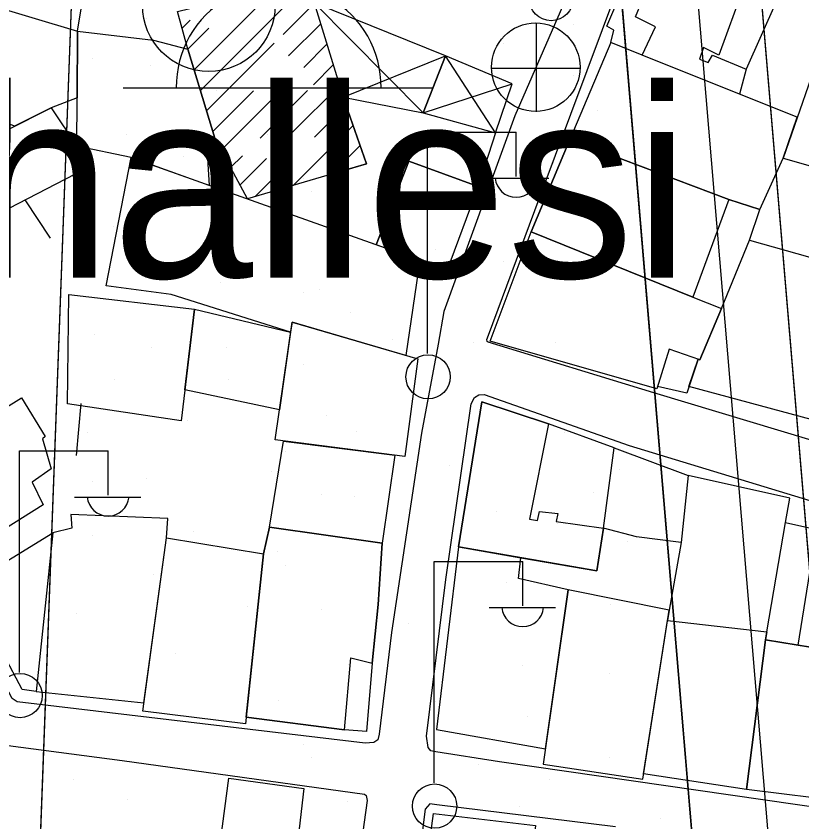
# Model space of a CAD drawing. Extents: x 417997 to 421451, y 4451742 to 4455216.
# Drawn here: x 419921 to 419983.1, y 4452369.6 to 4452433.3 of the extents above; entities that cross this region are included whole.
import ezdxf

# ---------------------------------------------------------------- set-up
doc = ezdxf.new("R2010")
doc.units = 0
for name, color, linetype in [('ADA', 7, 'Continuous'), ('ADAKENARI', 7, 'Continuous'), ('B_Dini tesis', 7, 'Continuous'), ('B_Mesken', 7, 'Continuous'), ('B_Sundurma', 7, 'Continuous'), ('B_Tarama', 7, 'Continuous'), ('B_Teras', 7, 'Continuous'), ('Default', 7, 'Continuous'), ('KALDIRIM', 7, 'Continuous'), ('PL_REKRASYON', 7, 'Continuous'), ('PL_TİCT', 7, 'Continuous'), ('S_Cami_Mescid', 7, 'Continuous'), ('S_Elektrik_Diregi', 7, 'Continuous'), ('S_Minare', 7, 'Continuous'), ('S_Rogar_Kapagi', 7, 'Continuous'), ('Sinir_Duvar_tek_tarafa_ait', 7, 'Continuous'), ('TR_PARKALANI', 7, 'Continuous'), ('TR_TİCT', 7, 'Continuous'), ('Y_Bucak_Koy', 7, 'Continuous'), ('Yol_Sose', 7, 'Continuous')]:
    doc.layers.add(name, color=color, linetype=linetype)

# ---------------------------------------------------------------- blocks, each defined once
blk = doc.blocks.new('POINT_DISPLAY')
at = {"layer": 'Default'}
blk.add_line((0, 0), (0, 0), dxfattribs=at)

msp = doc.modelspace()

# ---------------------------------------------------------------- linework, layer by layer
at = {"layer": 'ADA'}
msp.add_line((419979.539, 4452438.792), (419988.021, 4452338.142), dxfattribs=at)
msp.add_line((419979.539, 4452438.792), (419988.021, 4452338.142), dxfattribs=at)
at = {"layer": 'ADAKENARI'}
for p, q in [((419926.714, 4452470.9), (419922.033, 4452345.065)), ((419926.714, 4452470.9), (419922.033, 4452345.065)), ((419968.578, 4452437.869), (419976.956, 4452338.441)), ((419968.578, 4452437.869), (419976.956, 4452338.441))]:
    msp.add_line(p, q, dxfattribs=at)
at = {"layer": 'B_Dini tesis'}
msp.add_lwpolyline([(419934.575, 4452430.7), (419933.744, 4452433.668), (419941.669, 4452435.619), (419944.556, 4452434.366), (419946.848, 4452426.903), (419948.69, 4452421.636), (419939.268, 4452418.859), (419936.703, 4452423.65)], close=True, dxfattribs=at)
at = {"layer": 'B_Mesken'}
for points in [[(419920.549, 4452441.845), (419918.49, 4452442.516), (419917.162, 4452438.198), (419919.033, 4452437.54), (419918.331, 4452434.363), (419925.832, 4452432.114), (419927.185, 4452440.314), (419925.997, 4452440.742), (419925.801, 4452440.145)], [(419981.08, 4452434.438), (419978.697, 4452429.129), (419978.162, 4452427.129), (419970.479, 4452430.229), (419967.996, 4452431.22), (419968.241, 4452432.202), (419967.697, 4452432.517), (419970.329, 4452438.719), (419971.944, 4452438.12), (419978.461, 4452435.509)], [(419993.93, 4452432.793), (419986.238, 4452435.392), (419981.61, 4452422.078), (419983.943, 4452421.431), (419985.037, 4452424.337), (419990.442, 4452422.732), (419992.454, 4452428.772)], [(419920.863, 4452424.615), (419917.374, 4452426.008), (419915.462, 4452426.687), (419916.593, 4452429.325), (419914.28, 4452429.999), (419915.062, 4452432.416), (419916.818, 4452431.855), (419918.331, 4452434.363), (419925.832, 4452432.114), (419925.804, 4452426.853), (419923.767, 4452426.069)], [(419934.575, 4452430.7), (419936.703, 4452423.65), (419936.021, 4452423.77), (419936.259, 4452419.93), (419930.078, 4452422.129), (419925.783, 4452423.038), (419925.804, 4452426.853), (419925.832, 4452432.114), (419931.853, 4452431.404)], [(419979.785, 4452418.021), (419981.61, 4452422.078), (419982.74, 4452425.331), (419978.162, 4452427.129), (419970.479, 4452430.229), (419967.996, 4452431.22), (419964.75, 4452423.554), (419977.317, 4452418.805)], [(419958.896, 4452424.089), (419957.526, 4452419.848), (419952.043, 4452421.835), (419949.448, 4452415.237), (419945.659, 4452416.585), (419946.977, 4452421.131), (419948.69, 4452421.636), (419946.848, 4452426.903), (419953.175, 4452425.677)], [(419923.767, 4452426.069), (419925.783, 4452423.038), (419925.779, 4452422.31), (419926.365, 4452421.197), (419912.181, 4452413.853), (419909.538, 4452418.547), (419915.527, 4452421.672), (419916.009, 4452422.129), (419916.719, 4452422.54)], [(419978.972, 4452415.587), (419979.785, 4452418.021), (419977.317, 4452418.805), (419964.75, 4452423.554), (419961.71, 4452416.253), (419974.494, 4452411.098), (419976.741, 4452410.185)], [(419942.691, 4452408.335), (419933.249, 4452411.299), (419928.114, 4452411.975), (419930.078, 4452422.129), (419952.894, 4452414.011), (419951.808, 4452406.482), (419942.805, 4452409.125)], [(419952.894, 4452414.011), (419949.448, 4452415.237), (419952.043, 4452421.835), (419957.526, 4452419.848), (419955.007, 4452413.105), (419952.894, 4452414.011)], [(419974.901, 4452406.197), (419973.997, 4452403.509), (419971.7, 4452404.021), (419971.645, 4452403.841), (419958.472, 4452407.609), (419961.71, 4452416.253), (419974.494, 4452411.098), (419976.741, 4452410.185), (419975.034, 4452406.15)], [(419983.841, 4452401.428), (419974.174, 4452404.037), (419974.901, 4452406.197), (419975.034, 4452406.15), (419976.741, 4452410.185), (419978.972, 4452415.587), (419987.471, 4452413.194)], [(419935.101, 4452410.152), (419934.041, 4452401.311), (419925.06, 4452402.665), (419925.146, 4452411.3)], [(419935.101, 4452410.152), (419942.691, 4452408.335), (419941.804, 4452402.174), (419934.335, 4452403.768)], [(419942.805, 4452409.125), (419952.748, 4452406.206), (419951.715, 4452398.501), (419941.463, 4452399.805)], [(419911.968, 4452397.256), (419921.427, 4452403.124), (419923.28, 4452400.082), (419923.077, 4452399.88), (419923.762, 4452397.515), (419922.267, 4452396.466), (419923.123, 4452394.683), (419915.857, 4452390.103)], [(419968.262, 4452399.174), (419963.071, 4452401.086), (419957.805, 4452402.824), (419955.954, 4452391.342), (419960.883, 4452390.49), (419966.888, 4452389.453), (419967.433, 4452392.819)], [(419941.026, 4452392.906), (419942.122, 4452399.721), (419950.931, 4452398.601), (419949.924, 4452391.655)], [(419968.262, 4452399.174), (419974.123, 4452397.002), (419973.554, 4452391.699), (419970.029, 4452392.157), (419967.433, 4452392.819)], [(419973.554, 4452391.699), (419972.607, 4452386.351), (419972.48, 4452385.543), (419980.327, 4452384.644), (419981.809, 4452393.285), (419982.15, 4452395.199), (419974.123, 4452397.002)], [(419932.885, 4452392.066), (419932.98, 4452393.592), (419925.328, 4452393.916), (419925.394, 4452392.826), (419923.891, 4452392.472), (419922.569, 4452379.91), (419931.096, 4452379.03)], [(419980.216, 4452383.999), (419980.327, 4452384.644), (419981.809, 4452393.285), (419989.466, 4452391.56), (419989.101, 4452389.709), (419987.993, 4452382.742), (419982.819, 4452383.578)], [(419949.126, 4452382.16), (419948.679, 4452376.752), (419946.954, 4452376.877), (419939.181, 4452377.887), (419940.553, 4452390.803), (419941.026, 4452392.906), (419949.924, 4452391.655), (419949.617, 4452386.786)], [(419922.569, 4452379.91), (419921.472, 4452380.081), (419917.09, 4452388.299), (419923.891, 4452392.472)], [(419932.885, 4452392.066), (419940.553, 4452390.803), (419939.125, 4452377.356), (419931.004, 4452378.363)], [(419964.622, 4452387.956), (419960.709, 4452388.846), (419960.883, 4452390.49), (419955.954, 4452391.342), (419954.223, 4452376.923), (419962.835, 4452375.389)], [(419972.607, 4452386.351), (419964.622, 4452387.956), (419962.662, 4452374.174), (419970.519, 4452372.998)], [(419972.48, 4452385.543), (419980.327, 4452384.644), (419980.216, 4452383.999), (419978.731, 4452372.181), (419970.582, 4452373.404)], [(419987.993, 4452382.742), (419986.814, 4452371.176), (419978.731, 4452372.181), (419980.216, 4452383.999)], [(419953.984, 4452370.272), (419962.059, 4452369.325), (419960.095, 4452353.258), (419951.82, 4452354.263)]]:
    msp.add_lwpolyline(points, close=True, dxfattribs=at)
at = {"layer": 'B_Sundurma'}
for p, q in [((419953.175, 4452425.677), (419944.556, 4452434.366)), ((419946.848, 4452426.903), (419954.92, 4452430.161)), ((419958.896, 4452424.089), (419954.92, 4452430.161)), ((419953.175, 4452425.677), (419960.191, 4452427.967))]:
    msp.add_line(p, q, dxfattribs=at)
for points in [[(419946.848, 4452426.903), (419953.175, 4452425.677), (419954.92, 4452430.161), (419944.556, 4452434.366)], [(419953.175, 4452425.677), (419958.896, 4452424.089), (419960.191, 4452427.967), (419954.92, 4452430.161)]]:
    msp.add_lwpolyline(points, close=True, dxfattribs=at)
at = {"layer": 'B_Tarama'}
for p, q in [((419935.067, 4452429.071), (419941.597, 4452435.601)), ((419935.559, 4452427.442), (419943.11, 4452434.993)), ((419942.093, 4452431.854), (419944.567, 4452434.329)), ((419934.111, 4452432.358), (419934.751, 4452432.998)), ((419934.575, 4452430.7), (419936.224, 4452432.35)), ((419942.519, 4452430.159), (419945.066, 4452432.706)), ((419936.051, 4452425.812), (419941.398, 4452431.16)), ((419943.74, 4452429.259), (419945.564, 4452431.083)), ((419944.492, 4452427.889), (419946.063, 4452429.46)), ((419942.798, 4452424.074), (419946.561, 4452427.837)), ((419936.543, 4452424.183), (419939.753, 4452427.393)), ((419937.201, 4452422.72), (419941.965, 4452427.483)), ((419940.276, 4452423.674), (419944.023, 4452427.421)), ((419944.585, 4452423.739), (419947.081, 4452426.236)), ((419942.894, 4452419.928), (419947.631, 4452424.664)), ((419945.902, 4452420.814), (419948.18, 4452423.092)), ((419937.941, 4452421.338), (419938.876, 4452422.273)), ((419938.681, 4452419.957), (419940.77, 4452422.046)), ((419939.886, 4452419.041), (419942.739, 4452421.894))]:
    msp.add_line(p, q, dxfattribs=at)
at = {"layer": 'B_Teras'}
for points in [[(419978.461, 4452435.509), (419976.546, 4452430.224), (419975.315, 4452430.834), (419975.003, 4452429.917), (419975.694, 4452429.65), (419976.04, 4452430.232), (419978.697, 4452429.129), (419978.162, 4452427.129), (419970.479, 4452430.229), (419971.523, 4452432.467), (419969.958, 4452433.26), (419971.944, 4452438.12)], [(419961.71, 4452416.253), (419964.75, 4452423.554), (419977.317, 4452418.805), (419974.494, 4452411.098)], [(419974.494, 4452411.098), (419976.741, 4452410.185), (419975.034, 4452406.15), (419972.623, 4452406.989), (419971.645, 4452403.841), (419958.472, 4452407.609), (419961.71, 4452416.253)], [(419963.071, 4452401.086), (419961.56, 4452393.548), (419962.202, 4452393.429), (419962.355, 4452394.154), (419963.818, 4452393.99), (419963.686, 4452393.365), (419967.433, 4452392.819), (419966.888, 4452389.453), (419955.954, 4452391.342), (419957.805, 4452402.824)], [(419939.181, 4452377.887), (419946.954, 4452376.877), (419947.45, 4452382.57), (419949.126, 4452382.16), (419949.617, 4452386.786), (419949.924, 4452391.655), (419941.026, 4452392.906), (419940.553, 4452390.803)], [(419982.819, 4452383.578), (419983.975, 4452390.811), (419989.101, 4452389.709), (419987.993, 4452382.742)], [(419936.361, 4452356.15), (419935.586, 4452356.271), (419937.794, 4452373.068), (419943.739, 4452372.238), (419941.774, 4452355.38), (419940.029, 4452355.63)]]:
    msp.add_lwpolyline(points, close=True, dxfattribs=at)
at = {"layer": 'KALDIRIM'}
msp.add_line((419974.557, 4452438.373), (419983.017, 4452337.978), dxfattribs=at)
msp.add_line((419974.557, 4452438.373), (419983.017, 4452337.978), dxfattribs=at)
at = {"layer": 'PL_REKRASYON'}
for points in [[(419934.651, 4452684.289), (419933.208, 4452645.511), (419929.094, 4452534.889), (419927.346, 4452487.893), (419926.714, 4452470.9), (419922.033, 4452345.065)], [(419934.651, 4452684.289), (419933.208, 4452645.511), (419929.094, 4452534.889), (419927.346, 4452487.893), (419926.714, 4452470.9), (419922.033, 4452345.065)], [(419976.956, 4452338.441), (419968.578, 4452437.869), (419964.61, 4452484.96), (419950.937, 4452647.374)], [(419976.956, 4452338.441), (419968.578, 4452437.869), (419964.61, 4452484.96), (419950.937, 4452647.374)]]:
    msp.add_lwpolyline(points, dxfattribs=at)
at = {"layer": 'PL_TİCT'}
msp.add_lwpolyline([(420026.632, 4452326.872), (420033.529, 4452442.945), (419979.035, 4452444.778), (419979.539, 4452438.792), (419988.021, 4452338.142), (419987.912, 4452332.224), (420026.632, 4452326.872)], dxfattribs=at)
msp.add_lwpolyline([(420026.632, 4452326.872), (420033.529, 4452442.945), (419979.035, 4452444.778), (419979.539, 4452438.792), (419988.021, 4452338.142), (419987.912, 4452332.224), (420026.632, 4452326.872)], dxfattribs=at)
at = {"layer": 'S_Cami_Mescid'}
msp.add_line((419929.455, 4452427.638), (419953.955, 4452427.638), dxfattribs=at)
msp.add_arc((419941.743, 4452427.715), 8.097, 359.45576, 180.54424, dxfattribs=at)
at = {"layer": 'S_Elektrik_Diregi'}
for p, q in [((419953.516, 4452406.63), (419953.516, 4452424.13)), ((419953.516, 4452424.13), (419960.516, 4452424.13)), ((419960.516, 4452420.63), (419960.516, 4452424.13)), ((419957.856, 4452420.49), (419963.106, 4452420.49)), ((419921.263, 4452381.431), (419921.263, 4452398.932)), ((419921.263, 4452398.932), (419928.263, 4452398.932)), ((419928.263, 4452395.432), (419928.263, 4452398.932)), ((419925.603, 4452395.292), (419930.853, 4452395.292)), ((419954.036, 4452372.692), (419954.036, 4452390.192)), ((419954.036, 4452390.192), (419961.036, 4452390.192)), ((419961.036, 4452386.692), (419961.036, 4452390.192)), ((419958.376, 4452386.552), (419963.626, 4452386.552))]:
    msp.add_line(p, q, dxfattribs=at)
for centre in [(419963.282, 4452434.696), (419953.552, 4452404.794), (419921.299, 4452379.596), (419954.072, 4452370.856)]:
    msp.add_circle(centre, 1.75, dxfattribs=at)
for centre in [(419960.516, 4452420.643), (419928.264, 4452395.444), (419961.036, 4452386.705)]:
    msp.add_arc(centre, 1.658, 184.83843, 355.14641, dxfattribs=at)
at = {"layer": 'S_Minare'}
msp.add_circle((419936.221, 4452434.185), 5.25, dxfattribs=at)
at = {"layer": 'S_Rogar_Kapagi'}
for p, q in [((419962.118, 4452425.739), (419962.118, 4452432.739)), ((419958.548, 4452429.204), (419965.548, 4452429.204))]:
    msp.add_line(p, q, dxfattribs=at)
msp.add_circle((419962.065, 4452429.268), 3.5, dxfattribs=at)
at = {"layer": 'Sinir_Duvar_tek_tarafa_ait'}
for points in [[(419923.711, 4452415.756), (419921.709, 4452418.786)], [(419925.76, 4452398.566), (419926.131, 4452402.682)]]:
    msp.add_lwpolyline(points, dxfattribs=at)
at = {"layer": 'TR_TİCT'}
msp.add_lwpolyline([(419979.539, 4452438.792), (419988.021, 4452338.142), (419987.912, 4452332.224), (420026.632, 4452326.872), (420033.529, 4452442.945), (419979.035, 4452444.778), (419979.539, 4452438.792)], dxfattribs=at)
msp.add_lwpolyline([(419979.539, 4452438.792), (419988.021, 4452338.142), (419987.912, 4452332.224), (420026.632, 4452326.872), (420033.529, 4452442.945), (419979.035, 4452444.778), (419979.539, 4452438.792)], dxfattribs=at)
at = {"layer": 'Yol_Sose'}
for points in [[(419914.541, 4452472.896), (419916.625, 4452478.029), (419916.748, 4452478.122), (419917.056, 4452478.158), (419936.146, 4452470.967), (419955.59, 4452463.228), (419972.442, 4452456.447), (419972.781, 4452456.117), (419972.961, 4452455.581), (419972.594, 4452454.113), (419967.588, 4452441.903), (419960.402, 4452425.437), (419954.813, 4452409.959), (419954.352, 4452407.38), (419953.046, 4452400.331)], [(419953.046, 4452400.331), (419950.664, 4452384.578), (419949.679, 4452376.533), (419949.589, 4452376.09), (419949.269, 4452375.895), (419948.582, 4452375.843), (419934.617, 4452377.494), (419921.086, 4452379.113), (419920.683, 4452379.375), (419914.193, 4452391.605), (419904.313, 4452408.842), (419895.714, 4452423.272), (419895.664, 4452423.595), (419895.724, 4452424.419), (419904.295, 4452447.012), (419914.614, 4452473.075)], [(419986.359, 4452399.011), (419971.387, 4452403.54), (419958.297, 4452407.526), (419958.213, 4452407.576), (419958.213, 4452407.576), (419958.211, 4452407.75), (419958.323, 4452408.091), (419962.343, 4452418.861), (419968.621, 4452435.733)], [(419888.37, 4452406.742), (419892.177, 4452415.685), (419892.373, 4452415.888), (419892.772, 4452416.07), (419893.285, 4452416.12), (419896.106, 4452415.894), (419896.439, 4452415.565), (419903.419, 4452403.668), (419913.431, 4452386.478), (419914.686, 4452383.784), (419914.716, 4452383.397), (419913.317, 4452380.423), (419913.123, 4452380.357), (419912.765, 4452380.339), (419900.933, 4452381.618), (419886.64, 4452382.863), (419886.283, 4452380.119), (419929.373, 4452374.455), (419948.526, 4452371.797), (419948.657, 4452371.693), (419948.731, 4452371.309), (419946.683, 4452356.46), (419945.309, 4452346.596)], [(419985.304, 4452370.593), (419959.206, 4452374.358), (419954.175, 4452375.144), (419953.774, 4452375.232), (419953.56, 4452375.494), (419953.42, 4452376.375), (419954.966, 4452388.774), (419956.953, 4452402.664), (419957.236, 4452403.166), (419957.555, 4452403.361), (419957.98, 4452403.403), (419969.449, 4452399.363)], [(419969.449, 4452399.363), (420002.849, 4452389.189), (420021.741, 4452383.261)], [(419968.36, 4452369.227), (419954.243, 4452370.962), (419953.695, 4452371.031), (419953.316, 4452370.608), (419952.058, 4452360.604), (419949.959, 4452346.547)]]:
    msp.add_lwpolyline(points, dxfattribs=at)

# ---------------------------------------------------------------- block references
at = {"layer": 'TR_PARKALANI', "xscale": 0.1, "yscale": 0.10000000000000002}
for p in [(419931.313, 4452433.123), (419931.313, 4452433.123), (419938.899, 4452432.849), (419938.899, 4452432.849), (419965.013, 4452432.62), (419965.013, 4452432.62), (419959.553, 4452431.113), (419959.553, 4452431.113), (419942.503, 4452430.251), (419942.503, 4452430.251), (419927.018, 4452429.924), (419927.018, 4452429.924), (419931.61, 4452429.376), (419931.61, 4452429.376), (419949.41, 4452429.127), (419949.41, 4452429.127), (419954.915, 4452429.056), (419954.915, 4452429.056), (419965.013, 4452428.599), (419965.013, 4452428.599), (419936.865, 4452427.411), (419936.865, 4452427.411), (419961.129, 4452425.995), (419961.129, 4452425.995), (419966.978, 4452425.812), (419966.978, 4452425.812), (419946.141, 4452424.898), (419946.141, 4452424.898), (419929.691, 4452423.938), (419929.691, 4452423.938), (419940.841, 4452423.938), (419940.841, 4452423.938), (419954.111, 4452423.862), (419954.111, 4452423.862), (419934.215, 4452422.248), (419934.215, 4452422.248), (419967.755, 4452422.339), (419967.755, 4452422.339), (419950.711, 4452421.608), (419950.711, 4452421.608), (419963.46, 4452421.654), (419963.46, 4452421.654), (419943.692, 4452420.47), (419943.692, 4452420.47), (419944.331, 4452419.426), (419944.331, 4452419.426), (419957.017, 4452419.323), (419957.017, 4452419.323), (419937.322, 4452417.815), (419937.322, 4452417.815), (419966.75, 4452417.815), (419966.75, 4452417.815), (419928.721, 4452416.707), (419928.721, 4452416.707), (419942.166, 4452416.079), (419942.166, 4452416.079), (419947.204, 4452415.961), (419947.204, 4452415.961), (419935.769, 4452415.393), (419935.769, 4452415.393), (419954.111, 4452414.836), (419954.111, 4452414.836), (419959.53, 4452413.931), (419959.53, 4452413.931), (419926.767, 4452413.2), (419926.767, 4452413.2), (419965.562, 4452413.154), (419965.562, 4452413.154), (419932.047, 4452412.628), (419932.047, 4452412.628), (419937.185, 4452412.286), (419937.185, 4452412.286), (419943.692, 4452411.444), (419943.692, 4452411.444), (419944.941, 4452411.708), (419944.941, 4452411.708), (419947.421, 4452409.864), (419947.421, 4452409.864), (419927.224, 4452408.174), (419927.224, 4452408.174), (419950.712, 4452407.766), (419950.712, 4452407.766), (419957.108, 4452407.488), (419957.108, 4452407.488), (419963.643, 4452407.488), (419963.643, 4452407.488), (419931.685, 4452407.143), (419931.685, 4452407.143), (419937.596, 4452407.143), (419937.596, 4452407.143), (419943.72, 4452405.752), (419943.72, 4452405.752), (419928.777, 4452404.609), (419928.777, 4452404.609), (419937.779, 4452404.609), (419937.779, 4452404.609), (419968.121, 4452404.701), (419968.121, 4452404.701), (419959.119, 4452402.553), (419959.119, 4452402.553), (419945.547, 4452401.731), (419945.547, 4452401.731), (419934.522, 4452401.337), (419934.522, 4452401.337), (419926.608, 4452400.395), (419926.608, 4452400.395), (419947.878, 4452400.497), (419947.878, 4452400.497), (419964.328, 4452400.405), (419964.328, 4452400.405), (419942.263, 4452398.93), (419942.263, 4452398.93), (419955.235, 4452397.755), (419955.235, 4452397.755), (419941.206, 4452397.31), (419941.206, 4452397.31), (419968.715, 4452397.481), (419968.715, 4452397.481), (419926.995, 4452396.521), (419926.995, 4452396.521), (419931.29, 4452396.796), (419931.29, 4452396.796), (419945.136, 4452395.465), (419945.136, 4452395.465), (419947.762, 4452395.349), (419947.762, 4452395.349), (419966.646, 4452395.646), (419966.646, 4452395.646), (419952.042, 4452394.341), (419952.042, 4452394.341), (419958.936, 4452394.145), (419958.936, 4452394.145), (419963.78, 4452393.186), (419963.78, 4452393.186), (419926.995, 4452392.272), (419926.995, 4452392.272), (419934.992, 4452392.592), (419934.992, 4452392.592), (419969.309, 4452391.815), (419969.309, 4452391.815), (419941.623, 4452390.949), (419941.623, 4452390.949), (419942.263, 4452389.905), (419942.263, 4452389.905), (419931.884, 4452389.164), (419931.884, 4452389.164), (419959.758, 4452388.57), (419959.758, 4452388.57), (419939.287, 4452386.606), (419939.287, 4452386.606), (419945.136, 4452386.439), (419945.136, 4452386.439), (419967.938, 4452386.788), (419967.938, 4452386.788), (419925.761, 4452386.057), (419925.761, 4452386.057), (419952.042, 4452385.315), (419952.042, 4452385.315), (419933.621, 4452382.95), (419933.621, 4452382.95), (419947.238, 4452382.082), (419947.238, 4452382.082), (419961.038, 4452381.99), (419961.038, 4452381.99), (419967.892, 4452381.351), (419967.892, 4452381.351), (419941.704, 4452379.187), (419941.704, 4452379.187), (419954.111, 4452379.11), (419954.111, 4452379.11), (419930.338, 4452377.775), (419930.338, 4452377.775), (419961.449, 4452377.923), (419961.449, 4452377.923), (419943.692, 4452375.718), (419943.692, 4452375.718), (419944.331, 4452374.674), (419944.331, 4452374.674), (419967.892, 4452374.679), (419967.892, 4452374.679), (419957.565, 4452374.131), (419957.565, 4452374.131), (419925.487, 4452372.988), (419925.487, 4452372.988), (419936.674, 4452373.222), (419936.674, 4452373.222), (419963.186, 4452372.988), (419963.186, 4452372.988), (419929.83, 4452371.374), (419929.83, 4452371.374), (419947.204, 4452371.209), (419947.204, 4452371.209), (419960.809, 4452370.841), (419960.809, 4452370.841), (419954.111, 4452370.084), (419954.111, 4452370.084), (419971.913, 4452369.881), (419971.913, 4452369.881)]:
    msp.add_blockref('POINT_DISPLAY', p, dxfattribs=at)

# ---------------------------------------------------------------- texts
at = {"layer": 'Y_Bucak_Koy'}
msp.add_text('Mahallesi', height=15, dxfattribs=at).set_placement((419889.548, 4452412.636))

doc.saveas('drawing.dxf')
